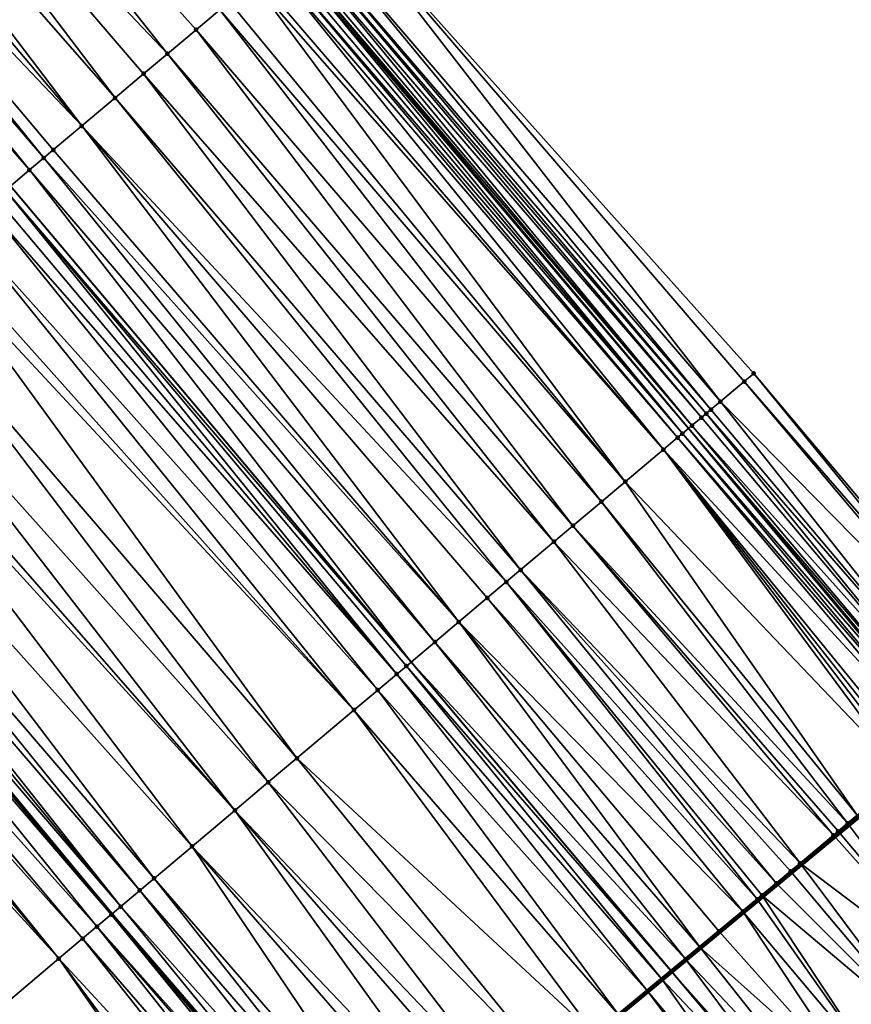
# Model space of a CAD drawing. Header units: feet. Extents: x 2004186 to 2014793, y 836912 to 864902.
# Tile 432 of 656: x 2008444 to 2008470, y 850728 to 850759. Entities that reach past the tile are written whole.
import ezdxf

# ---------------------------------------------------------------- set-up
doc = ezdxf.new("R2010")
doc.units = ezdxf.units.FT
doc.header["$LTSCALE"] = 100
doc.header["$MEASUREMENT"] = 0
for name, color, linetype, lineweight in [('EP_Travel Lane', 5, 'Continuous', 40), ('GPL_Skip Line', 2, 'Continuous', 40), ('Notes', 4, 'Continuous', 0), ('Road Shots', 4, 'Continuous', 200), ('Road X-Section', 30, 'Continuous', 13)]:
    doc.layers.add(name, color=color, linetype=linetype, lineweight=lineweight)
doc.layers.add('I-77 SB_MM21-27-Surface-Border', color=7, linetype='Continuous')
doc.layers.add('I-77 SB_MM21-27-Surface-TIN', color=7, linetype='Continuous')

msp = doc.modelspace()

# ---------------------------------------------------------------- linework, layer by layer
at = {"layer": 'EP_Travel Lane'}
for points in [[(2008454.918006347, 850720.5859366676, 429.6400841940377), (2008446.558583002, 850730.539610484, 429.6601852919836), (2008433.699792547, 850745.8574395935, 429.8041870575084), (2008420.840905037, 850761.1753843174, 429.9095432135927), (2008407.981790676, 850776.4935992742, 429.9245869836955), (2008395.12271548, 850791.8117675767, 429.955176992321), (2008382.263734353, 850807.1298238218, 430.0232464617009), (2008369.404801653, 850822.4478223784, 430.1106108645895), (2008356.545910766, 850837.7657711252, 430.2146220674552), (2008343.670067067, 850853.0759544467, 430.3157493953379), (2008330.792895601, 850868.3787609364, 430.3733076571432), (2008317.915770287, 850883.6815125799, 430.4478280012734), (2008305.038722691, 850898.9841718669, 430.5508723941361), (2008292.161601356, 850914.2869187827, 430.6268479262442), (2008279.284497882, 850929.5896444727, 430.7093854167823)], [(2008568.118986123, 850623.7348410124, 429.1415845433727), (2008555.294258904, 850639.0818062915, 429.2037118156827), (2008542.469565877, 850654.4287306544, 429.2802921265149), (2008529.644889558, 850669.7756350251, 429.3639603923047), (2008516.753164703, 850685.055972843, 429.4279458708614), (2008503.828511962, 850700.3188224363, 429.4788442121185), (2008490.903844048, 850715.5816899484, 429.521387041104), (2008477.979187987, 850730.8445434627, 429.5704677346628), (2008473.453673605, 850736.190181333, 429.6158639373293), (2008465.086452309, 850746.137184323, 429.6567530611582), (2008452.212257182, 850761.4421049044, 429.7890533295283), (2008439.338012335, 850776.7470845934, 429.9015723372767), (2008426.463593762, 850792.0522708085, 429.9449646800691), (2008413.589155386, 850807.3574805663, 429.9805271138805), (2008400.714743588, 850822.6626587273, 430.0266444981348), (2008387.84048668, 850837.9676527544, 430.1343618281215), (2008374.966166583, 850853.2727219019, 430.2169492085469), (2008362.094942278, 850868.5743396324, 430.3061332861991), (2008349.220727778, 850883.879586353, 430.3722083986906), (2008336.346591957, 850899.1847395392, 430.4671783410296), (2008323.472519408, 850914.4898175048, 430.5854128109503), (2008310.598384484, 850929.7949696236, 430.6807183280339)]]:
    msp.add_polyline3d(points, dxfattribs=at)
at = {"layer": 'GPL_Skip Line'}
msp.add_polyline3d([(2008559.222522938, 850616.2376480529, 429.309631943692), (2008546.335201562, 850631.5319010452, 429.3652963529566), (2008533.447902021, 850646.8261281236, 429.4301563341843), (2008520.560592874, 850662.1203666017, 429.4909709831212), (2008507.680393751, 850677.4203721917, 429.5933693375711), (2008494.802766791, 850692.7230310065, 429.5796667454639), (2008481.925319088, 850708.025476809, 429.6657487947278), (2008469.047878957, 850723.3279136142, 429.7560456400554), (2008464.539636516, 850728.6850811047, 429.7884022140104), (2008456.168581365, 850738.628806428, 429.8391217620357), (2008443.288512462, 850753.9286539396, 429.9965433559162), (2008430.408320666, 850769.228647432, 430.1051054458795), (2008417.527927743, 850784.5288798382, 430.1337043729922), (2008404.647548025, 850799.8290965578, 430.1675532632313), (2008391.767224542, 850815.1292464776, 430.2237599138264), (2008378.886953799, 850830.429333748, 430.3009351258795), (2008366.006698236, 850845.7294029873, 430.3841450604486), (2008353.131042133, 850861.0333499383, 430.4661704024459), (2008340.256818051, 850876.3386080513, 430.5287249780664), (2008327.38275673, 850891.6436726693, 430.6510746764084), (2008314.508658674, 850906.948780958, 430.7599288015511), (2008301.634466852, 850922.2540007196, 430.8343349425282), (2008288.760262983, 850937.5592348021, 430.9043157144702)], dxfattribs=at)
at = {"layer": 'I-77 SB_MM21-27-Surface-Border', "color": 3, "linetype": 'ByBlock', "lineweight": -2}
msp.add_polyline3d([(2008313.265456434, 850932.0397088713, 430.4462198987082), (2008325.680614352, 850916.3481111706, 430.4180374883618), (2008337.942627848, 850900.5278790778, 430.3563393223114), (2008351.581735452, 850885.8667898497, 430.1532137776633), (2008364.149939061, 850870.3039439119, 430.1222538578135), (2008377.327920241, 850855.2619752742, 430.015648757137), (2008389.749330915, 850839.5753036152, 429.9965065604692), (2008402.629557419, 850824.2752688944, 429.9017488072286), (2008415.509854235, 850808.9751506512, 429.8349345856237), (2008428.84914825, 850794.0614539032, 429.7645857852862), (2008441.270611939, 850778.3747192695, 429.7665534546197), (2008453.844923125, 850762.8169718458, 429.7070570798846), (2008467.183865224, 850747.9036931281, 429.4968168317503), (2008475.55493039, 850737.959955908, 429.4500846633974), (2008479.759126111, 850732.3428559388, 429.4488684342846), (2008491.259615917, 850715.881105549, 429.5149833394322), (2008505.667329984, 850701.8664038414, 429.4340807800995), (2008516.843473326, 850685.1319749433, 429.4266296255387), (2008530.043520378, 850670.1115403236, 429.3620999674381), (2008542.884883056, 850654.7786933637, 429.2790402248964), (2008555.722484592, 850639.4426681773, 429.1978654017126), (2008568.178277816, 850623.78480283, 429.1413460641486)], dxfattribs=at)
at = {"layer": 'I-77 SB_MM21-27-Surface-TIN', "color": 128, "linetype": 'ByBlock', "lineweight": -2}
for points in [[(2008435.916147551, 850773.8658710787, 430.0074897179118), (2008434.539170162, 850772.7065897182, 430.0236764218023), (2008448.337327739, 850758.1794732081, 429.8967113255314)], [(2008435.916147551, 850773.8658710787, 430.0074897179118), (2008449.255298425, 850758.9523443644, 429.8802584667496), (2008450.02026835, 850759.5964103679, 429.8643030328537)], [(2008435.916147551, 850773.8658710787, 430.0074897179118), (2008448.337327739, 850758.1794732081, 429.8967113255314), (2008449.255298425, 850758.9523443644, 429.8802584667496)], [(2008434.539170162, 850772.7065897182, 430.0236764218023), (2008433.468203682, 850771.8049075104, 430.0426010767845), (2008446.654367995, 850756.7625587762, 429.9215128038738)], [(2008434.539170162, 850772.7065897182, 430.0236764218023), (2008447.572340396, 850757.5354278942, 429.9057421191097), (2008448.337327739, 850758.1794732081, 429.8967113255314)], [(2008434.539170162, 850772.7065897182, 430.0236764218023), (2008446.654367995, 850756.7625587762, 429.9215128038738), (2008447.572340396, 850757.5354278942, 429.9057421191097)], [(2008433.468203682, 850771.8049075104, 430.0426010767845), (2008432.703222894, 850771.1608544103, 430.0542378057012), (2008445.58339287, 850755.8608868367, 429.9370006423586)], [(2008433.468203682, 850771.8049075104, 430.0426010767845), (2008445.58339287, 850755.8608868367, 429.9370006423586), (2008446.654367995, 850756.7625587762, 429.9215128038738)], [(2008432.703222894, 850771.1608544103, 430.0542378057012), (2008431.785263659, 850770.3879696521, 430.0752431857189), (2008445.58339287, 850755.8608868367, 429.9370006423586)], [(2008431.785263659, 850770.3879696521, 430.0752431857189), (2008431.326289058, 850770.0015213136, 430.0877405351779), (2008444.359457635, 850754.830361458, 429.9691472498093)], [(2008431.785263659, 850770.3879696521, 430.0752431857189), (2008444.665440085, 850755.0879944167, 429.9605703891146), (2008445.58339287, 850755.8608868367, 429.9370006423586)], [(2008431.785263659, 850770.3879696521, 430.0752431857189), (2008444.359457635, 850754.830361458, 429.9691472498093), (2008444.665440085, 850755.0879944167, 429.9605703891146)], [(2008431.326289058, 850770.0015213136, 430.0877405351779), (2008430.714318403, 850769.4862622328, 430.1026060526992), (2008443.900487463, 850754.4439078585, 429.9834054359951)], [(2008431.326289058, 850770.0015213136, 430.0877405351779), (2008443.900487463, 850754.4439078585, 429.9834054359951), (2008444.359457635, 850754.830361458, 429.9691472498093)], [(2008430.714318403, 850769.4862622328, 430.1026060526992), (2008443.288512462, 850753.9286539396, 429.9965433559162), (2008443.900487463, 850754.4439078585, 429.9834054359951)], [(2008453.844923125, 850762.8169718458, 429.7070570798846), (2008453.080060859, 850762.1727779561, 429.7658154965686), (2008466.113071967, 850747.001805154, 429.5846112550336)], [(2008453.844923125, 850762.8169718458, 429.7070570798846), (2008466.877919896, 850747.6460160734, 429.5201526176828), (2008467.183865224, 850747.9036931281, 429.4968168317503)], [(2008453.844923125, 850762.8169718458, 429.7070570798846), (2008466.113071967, 850747.001805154, 429.5846112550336), (2008466.877919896, 850747.6460160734, 429.5201526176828)], [(2008452.774104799, 850761.9151136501, 429.7848841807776), (2008452.62111865, 850761.7862911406, 429.7911908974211), (2008465.654171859, 850746.615268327, 429.6267254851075)], [(2008453.080060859, 850762.1727779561, 429.7658154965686), (2008452.774104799, 850761.9151136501, 429.7848841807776), (2008465.807142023, 850746.7441098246, 429.6140634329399)], [(2008452.774104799, 850761.9151136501, 429.7848841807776), (2008465.654171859, 850746.615268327, 429.6267254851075), (2008465.807142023, 850746.7441098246, 429.6140634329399)], [(2008453.080060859, 850762.1727779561, 429.7658154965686), (2008465.807142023, 850746.7441098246, 429.6140634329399), (2008466.113071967, 850747.001805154, 429.5846112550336)], [(2008452.468114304, 850761.6574902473, 429.7902627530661), (2008452.315099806, 850761.5287014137, 429.7852982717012), (2008465.195218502, 850746.2287947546, 429.6476686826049)], [(2008452.62111865, 850761.7862911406, 429.7911908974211), (2008452.468114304, 850761.6574902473, 429.7902627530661), (2008465.501193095, 850746.4864370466, 429.635967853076)], [(2008452.468114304, 850761.6574902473, 429.7902627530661), (2008465.195218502, 850746.2287947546, 429.6476686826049), (2008465.501193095, 850746.4864370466, 429.635967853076)], [(2008452.62111865, 850761.7862911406, 429.7911908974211), (2008465.501193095, 850746.4864370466, 429.635967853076), (2008465.654171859, 850746.615268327, 429.6267254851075)], [(2008452.009145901, 850761.2710345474, 429.8052238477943), (2008451.856170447, 850761.1421993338, 429.8157825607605), (2008464.88927875, 850745.9711110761, 429.6732214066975)], [(2008452.162111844, 850761.3998810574, 429.7908842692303), (2008452.009145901, 850761.2710345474, 429.8052238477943), (2008464.88927875, 850745.9711110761, 429.6732214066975)], [(2008452.162111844, 850761.3998810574, 429.7908842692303), (2008465.086452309, 850746.137184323, 429.6567530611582), (2008452.212257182, 850761.4421049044, 429.7890533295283)], [(2008452.162111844, 850761.3998810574, 429.7908842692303), (2008464.88927875, 850745.9711110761, 429.6732214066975), (2008465.086452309, 850746.137184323, 429.6567530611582)], [(2008452.315099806, 850761.5287014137, 429.7852982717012), (2008452.212257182, 850761.4421049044, 429.7890533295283), (2008465.195218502, 850746.2287947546, 429.6476686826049)], [(2008465.195218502, 850746.2287947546, 429.6476686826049), (2008452.212257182, 850761.4421049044, 429.7890533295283), (2008465.086452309, 850746.137184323, 429.6567530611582)], [(2008451.703185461, 850761.0133754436, 429.8225514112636), (2008451.244227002, 850760.626907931, 429.8414661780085), (2008464.277326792, 850745.4558297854, 429.6955208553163)], [(2008451.856170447, 850761.1421993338, 429.8157825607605), (2008451.703185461, 850761.0133754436, 429.8225514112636), (2008464.736295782, 850745.8422847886, 429.6807927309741)], [(2008451.703185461, 850761.0133754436, 429.8225514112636), (2008464.277326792, 850745.4558297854, 429.6955208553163), (2008464.736295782, 850745.8422847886, 429.6807927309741)], [(2008451.856170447, 850761.1421993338, 429.8157825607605), (2008464.736295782, 850745.8422847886, 429.6807927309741), (2008464.88927875, 850745.9711110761, 429.6732214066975)], [(2008451.244227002, 850760.626907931, 429.8414661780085), (2008451.091233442, 850760.4980942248, 429.8448264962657), (2008464.277326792, 850745.4558297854, 429.6955208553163)], [(2008451.091233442, 850760.4980942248, 429.8448264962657), (2008450.326253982, 850759.8540395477, 429.8569909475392), (2008463.053376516, 850744.4253222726, 429.7216884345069)], [(2008451.091233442, 850760.4980942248, 429.8448264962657), (2008463.053376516, 850744.4253222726, 429.7216884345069), (2008464.277326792, 850745.4558297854, 429.6955208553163)], [(2008450.326253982, 850759.8540395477, 429.8569909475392), (2008450.02026835, 850759.5964103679, 429.8643030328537), (2008463.053376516, 850744.4253222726, 429.7216884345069)], [(2008450.02026835, 850759.5964103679, 429.8643030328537), (2008449.255298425, 850758.9523443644, 429.8802584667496), (2008462.288395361, 850743.7812696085, 429.7331795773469)], [(2008450.02026835, 850759.5964103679, 429.8643030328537), (2008462.288395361, 850743.7812696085, 429.7331795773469), (2008463.053376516, 850744.4253222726, 429.7216884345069)], [(2008449.255298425, 850758.9523443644, 429.8802584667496), (2008448.337327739, 850758.1794732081, 429.8967113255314), (2008461.37042163, 850743.0084020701, 429.7484220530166)], [(2008449.255298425, 850758.9523443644, 429.8802584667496), (2008461.37042163, 850743.0084020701, 429.7484220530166), (2008462.288395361, 850743.7812696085, 429.7331795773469)], [(2008448.337327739, 850758.1794732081, 429.8967113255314), (2008447.572340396, 850757.5354278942, 429.9057421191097), (2008460.758426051, 850742.4931725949, 429.7533790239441)], [(2008448.337327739, 850758.1794732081, 429.8967113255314), (2008460.758426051, 850742.4931725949, 429.7533790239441), (2008461.37042163, 850743.0084020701, 429.7484220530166)], [(2008447.572340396, 850757.5354278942, 429.9057421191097), (2008446.654367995, 850756.7625587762, 429.9215128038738), (2008459.687451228, 850741.5915002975, 429.7689872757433)], [(2008447.572340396, 850757.5354278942, 429.9057421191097), (2008459.687451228, 850741.5915002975, 429.7689872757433), (2008460.758426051, 850742.4931725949, 429.7533790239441)], [(2008446.654367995, 850756.7625587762, 429.9215128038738), (2008445.58339287, 850755.8608868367, 429.9370006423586), (2008459.228460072, 850741.2050716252, 429.7749025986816)], [(2008446.654367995, 850756.7625587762, 429.9215128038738), (2008459.228460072, 850741.2050716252, 429.7749025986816), (2008459.687451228, 850741.5915002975, 429.7689872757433)], [(2008445.58339287, 850755.8608868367, 429.9370006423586), (2008444.665440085, 850755.0879944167, 429.9605703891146), (2008457.698512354, 850739.916948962, 429.8036868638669)], [(2008445.58339287, 850755.8608868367, 429.9370006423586), (2008458.616473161, 850740.6898318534, 429.7833058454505), (2008459.228460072, 850741.2050716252, 429.7749025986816)], [(2008445.58339287, 850755.8608868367, 429.9370006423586), (2008457.698512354, 850739.916948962, 429.8036868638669), (2008458.616473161, 850740.6898318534, 429.7833058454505)], [(2008444.665440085, 850755.0879944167, 429.9605703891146), (2008444.359457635, 850754.830361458, 429.9691472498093), (2008457.698512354, 850739.916948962, 429.8036868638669)], [(2008444.359457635, 850754.830361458, 429.9691472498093), (2008443.900487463, 850754.4439078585, 429.9834054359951), (2008456.933556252, 850739.2728665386, 429.8251383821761)], [(2008444.359457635, 850754.830361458, 429.9691472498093), (2008456.933556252, 850739.2728665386, 429.8251383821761), (2008457.698512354, 850739.916948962, 429.8036868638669)], [(2008443.900487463, 850754.4439078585, 429.9834054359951), (2008443.288512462, 850753.9286539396, 429.9965433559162), (2008456.168581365, 850738.628806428, 429.8391217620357)], [(2008443.900487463, 850754.4439078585, 429.9834054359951), (2008456.168581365, 850738.628806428, 429.8391217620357), (2008456.933556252, 850739.2728665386, 429.8251383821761)], [(2008443.135515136, 850753.799844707, 429.9984062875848), (2008442.829503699, 850753.5422461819, 429.9954583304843), (2008455.709581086, 850738.2423885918, 429.8414103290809)], [(2008443.135515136, 850753.799844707, 429.9984062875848), (2008456.168581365, 850738.628806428, 429.8391217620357), (2008443.288512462, 850753.9286539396, 429.9965433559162)], [(2008443.135515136, 850753.799844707, 429.9984062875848), (2008456.015586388, 850738.4999944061, 429.8419184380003), (2008456.168581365, 850738.628806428, 429.8391217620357)], [(2008443.135515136, 850753.799844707, 429.9984062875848), (2008455.709581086, 850738.2423885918, 429.8414103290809), (2008456.015586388, 850738.4999944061, 429.8419184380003)], [(2008442.829503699, 850753.5422461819, 429.9954583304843), (2008442.52349768, 850753.2846412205, 429.9946646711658), (2008455.709581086, 850738.2423885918, 429.8414103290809)], [(2008442.52349768, 850753.2846412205, 429.9946646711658), (2008441.758450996, 850752.6406663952, 429.9801030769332), (2008455.09755422, 850737.7271962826, 429.8339279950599)], [(2008442.52349768, 850753.2846412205, 429.9946646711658), (2008455.09755422, 850737.7271962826, 429.8339279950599), (2008455.709581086, 850738.2423885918, 429.8414103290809)], [(2008441.758450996, 850752.6406663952, 429.9801030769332), (2008440.993392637, 850751.9967054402, 429.9608991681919), (2008454.332497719, 850737.0832331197, 429.8154634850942)], [(2008441.758450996, 850752.6406663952, 429.9801030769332), (2008454.332497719, 850737.0832331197, 429.8154634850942), (2008455.09755422, 850737.7271962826, 429.8339279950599)], [(2008440.993392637, 850751.9967054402, 429.9608991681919), (2008440.687374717, 850751.7391146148, 429.9553741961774), (2008454.332497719, 850737.0832331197, 429.8154634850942)], [(2008440.687374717, 850751.7391146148, 429.9553741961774), (2008439.463279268, 850750.7087795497, 429.9238236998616), (2008452.496357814, 850735.5377266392, 429.7694381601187)], [(2008440.687374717, 850751.7391146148, 429.9553741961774), (2008452.496357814, 850735.5377266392, 429.7694381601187), (2008454.332497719, 850737.0832331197, 429.8154634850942)], [(2008439.463279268, 850750.7087795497, 429.9238236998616), (2008438.2392093, 850749.6784142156, 429.9024040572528), (2008451.578297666, 850734.7649617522, 429.7503235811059)], [(2008439.463279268, 850750.7087795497, 429.9238236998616), (2008451.578297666, 850734.7649617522, 429.7503235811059), (2008452.496357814, 850735.5377266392, 429.7694381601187)], [(2008438.2392093, 850749.6784142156, 429.9024040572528), (2008437.321139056, 850748.9056613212, 429.8792751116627), (2008450.50722286, 850733.863408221, 429.7261812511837)], [(2008438.2392093, 850749.6784142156, 429.9024040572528), (2008450.50722286, 850733.863408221, 429.7261812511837), (2008451.578297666, 850734.7649617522, 429.7503235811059)], [(2008437.321139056, 850748.9056613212, 429.8792751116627), (2008437.015122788, 850748.6480685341, 429.8744067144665), (2008450.50722286, 850733.863408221, 429.7261812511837)], [(2008437.015122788, 850748.6480685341, 429.8744067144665), (2008435.791035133, 850747.6177242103, 429.8459550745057), (2008449.130136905, 850732.7042558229, 429.6992055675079)], [(2008437.015122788, 850748.6480685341, 429.8744067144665), (2008449.130136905, 850732.7042558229, 429.6992055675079), (2008450.50722286, 850733.863408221, 429.7261812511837)], [(2008475.248972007, 850737.7022943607, 429.468230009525), (2008466.877919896, 850747.6460160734, 429.5201526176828), (2008466.113071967, 850747.001805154, 429.5846112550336)], [(2008475.401939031, 850737.8311395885, 429.4543195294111), (2008467.183865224, 850747.9036931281, 429.4968168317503), (2008466.877919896, 850747.6460160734, 429.5201526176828)], [(2008475.401939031, 850737.8311395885, 429.4543195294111), (2008466.877919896, 850747.6460160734, 429.5201526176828), (2008475.248972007, 850737.7022943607, 429.468230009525)], [(2008475.55493039, 850737.959955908, 429.4500846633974), (2008467.183865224, 850747.9036931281, 429.4968168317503), (2008475.401939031, 850737.8311395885, 429.4543195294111)], [(2008435.791035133, 850747.6177242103, 429.8459550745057), (2008434.872984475, 850746.8449480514, 429.8306126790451), (2008447.906077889, 850731.6738774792, 429.6821408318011)], [(2008435.791035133, 850747.6177242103, 429.8459550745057), (2008447.906077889, 850731.6738774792, 429.6821408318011), (2008449.130136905, 850732.7042558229, 429.6992055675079)], [(2008474.178189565, 850736.8003935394, 429.5603236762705), (2008466.113071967, 850747.001805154, 429.5846112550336), (2008465.807142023, 850746.7441098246, 429.6140634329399)], [(2008475.248972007, 850737.7022943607, 429.468230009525), (2008466.113071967, 850747.001805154, 429.5846112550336), (2008474.178189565, 850736.8003935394, 429.5603236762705)], [(2008434.872984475, 850746.8449480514, 429.8306126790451), (2008434.41394751, 850746.4585737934, 429.8183155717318), (2008447.447050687, 850731.2874916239, 429.673725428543)], [(2008434.872984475, 850746.8449480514, 429.8306126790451), (2008447.447050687, 850731.2874916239, 429.673725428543), (2008447.906077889, 850731.6738774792, 429.6821408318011)], [(2008474.178189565, 850736.8003935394, 429.5603236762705), (2008465.807142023, 850746.7441098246, 429.6140634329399), (2008465.654171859, 850746.615268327, 429.6267254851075)], [(2008434.41394751, 850746.4585737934, 429.8183155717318), (2008434.107918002, 850746.200996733, 429.8081834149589), (2008446.835011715, 850730.7723136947, 429.6614301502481)], [(2008434.41394751, 850746.4585737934, 429.8183155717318), (2008446.835011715, 850730.7723136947, 429.6614301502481), (2008447.447050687, 850731.2874916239, 429.673725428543)], [(2008473.872238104, 850736.5427237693, 429.5812211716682), (2008465.501193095, 850746.4864370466, 429.635967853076), (2008465.195218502, 850746.2287947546, 429.6476686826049)], [(2008473.872238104, 850736.5427237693, 429.5812211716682), (2008465.654171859, 850746.615268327, 429.6267254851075), (2008465.501193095, 850746.4864370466, 429.635967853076)], [(2008474.178189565, 850736.8003935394, 429.5603236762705), (2008465.654171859, 850746.615268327, 429.6267254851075), (2008473.872238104, 850736.5427237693, 429.5812211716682)], [(2008434.107918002, 850746.200996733, 429.8081834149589), (2008433.801902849, 850745.9434026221, 429.8037580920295), (2008446.835011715, 850730.7723136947, 429.6614301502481)], [(2008473.413326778, 850736.1562002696, 429.6188746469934), (2008465.086452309, 850746.137184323, 429.6567530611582), (2008464.88927875, 850745.9711110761, 429.6732214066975)], [(2008473.566300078, 850736.2850380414, 429.6074596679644), (2008465.195218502, 850746.2287947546, 429.6476686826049), (2008465.086452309, 850746.137184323, 429.6567530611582)], [(2008473.566300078, 850736.2850380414, 429.6074596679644), (2008465.086452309, 850746.137184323, 429.6567530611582), (2008473.453673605, 850736.190181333, 429.6158639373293)], [(2008473.413326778, 850736.1562002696, 429.6188746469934), (2008473.453673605, 850736.190181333, 429.6158639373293), (2008465.086452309, 850746.137184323, 429.6567530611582)], [(2008473.872238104, 850736.5427237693, 429.5812211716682), (2008465.195218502, 850746.2287947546, 429.6476686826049), (2008473.566300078, 850736.2850380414, 429.6074596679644)], [(2008433.495902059, 850745.6857914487, 429.8050436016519), (2008446.529004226, 850730.5147104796, 429.6600520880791), (2008433.699792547, 850745.8574395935, 429.8041870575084)], [(2008433.801902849, 850745.9434026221, 429.8037580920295), (2008433.699792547, 850745.8574395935, 429.8041870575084), (2008446.558583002, 850730.539610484, 429.6601852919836)], [(2008446.529004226, 850730.5147104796, 429.6600520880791), (2008446.558583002, 850730.539610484, 429.6601852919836), (2008433.699792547, 850745.8574395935, 429.8041870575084)], [(2008433.801902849, 850745.9434026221, 429.8037580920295), (2008446.558583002, 850730.539610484, 429.6601852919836), (2008446.835011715, 850730.7723136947, 429.6614301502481)], [(2008473.107354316, 850735.8985554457, 429.6314227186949), (2008464.736295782, 850745.8422847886, 429.6807927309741), (2008464.277326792, 850745.4558297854, 429.6955208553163)], [(2008473.260344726, 850736.0273728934, 429.626810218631), (2008464.88927875, 850745.9711110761, 429.6732214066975), (2008464.736295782, 850745.8422847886, 429.6807927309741)], [(2008473.260344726, 850736.0273728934, 429.626810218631), (2008464.736295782, 850745.8422847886, 429.6807927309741), (2008473.107354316, 850735.8985554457, 429.6314227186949)], [(2008473.413326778, 850736.1562002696, 429.6188746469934), (2008464.88927875, 850745.9711110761, 429.6732214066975), (2008473.260344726, 850736.0273728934, 429.626810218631)], [(2008433.495902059, 850745.6857914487, 429.8050436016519), (2008432.730913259, 850745.0417478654, 429.8134949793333), (2008446.070018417, 850730.1282754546, 429.6680936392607)], [(2008433.495902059, 850745.6857914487, 429.8050436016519), (2008446.070018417, 850730.1282754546, 429.6680936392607), (2008446.529004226, 850730.5147104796, 429.6600520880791)], [(2008472.036397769, 850734.9968614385, 429.6542965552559), (2008464.277326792, 850745.4558297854, 429.6955208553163), (2008463.053376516, 850744.4253222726, 429.7216884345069)], [(2008473.107354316, 850735.8985554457, 429.6314227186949), (2008464.277326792, 850745.4558297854, 429.6955208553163), (2008472.495363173, 850735.3833207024, 429.6381426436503)], [(2008472.495363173, 850735.3833207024, 429.6381426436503), (2008464.277326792, 850745.4558297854, 429.6955208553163), (2008472.342369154, 850735.2545075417, 429.641320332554)], [(2008472.342369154, 850735.2545075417, 429.641320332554), (2008464.277326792, 850745.4558297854, 429.6955208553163), (2008472.1893862, 850735.1256812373, 429.648897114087)], [(2008472.1893862, 850735.1256812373, 429.648897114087), (2008464.277326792, 850745.4558297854, 429.6955208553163), (2008472.036397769, 850734.9968614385, 429.6542965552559)], [(2008432.730913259, 850745.0417478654, 429.8134949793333), (2008432.271908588, 850744.6553352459, 429.8140372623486), (2008445.611008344, 850729.7418692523, 429.6664883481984)], [(2008432.730913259, 850745.0417478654, 429.8134949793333), (2008445.611008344, 850729.7418692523, 429.6664883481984), (2008446.070018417, 850730.1282754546, 429.6680936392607)], [(2008432.271908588, 850744.6553352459, 429.8140372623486), (2008431.965890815, 850744.3977442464, 429.8085705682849), (2008444.845969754, 850729.0978848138, 429.6551447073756)], [(2008432.271908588, 850744.6553352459, 429.8140372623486), (2008444.845969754, 850729.0978848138, 429.6551447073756), (2008445.611008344, 850729.7418692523, 429.6664883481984)], [(2008431.965890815, 850744.3977442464, 429.8085705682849), (2008431.353862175, 850743.8825540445, 429.8003826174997), (2008444.845969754, 850729.0978848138, 429.6551447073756)], [(2008470.506449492, 850733.7087394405, 429.6828574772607), (2008463.053376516, 850744.4253222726, 429.7216884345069), (2008462.288395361, 850743.7812696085, 429.7331795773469)], [(2008472.036397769, 850734.9968614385, 429.6542965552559), (2008463.053376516, 850744.4253222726, 429.7216884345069), (2008470.506449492, 850733.7087394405, 429.6828574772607)], [(2008431.353862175, 850743.8825540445, 429.8003826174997), (2008442.85685769, 850727.4235392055, 429.6209882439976), (2008444.845969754, 850729.0978848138, 429.6551447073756)], [(2008470.200461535, 850733.4511130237, 429.6892447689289), (2008462.288395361, 850743.7812696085, 429.7331795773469), (2008461.37042163, 850743.0084020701, 429.7484220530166)], [(2008470.506449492, 850733.7087394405, 429.6828574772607), (2008462.288395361, 850743.7812696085, 429.7331795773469), (2008470.200461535, 850733.4511130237, 429.6892447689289)], [(2008469.741472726, 850733.0646815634, 429.6960929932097), (2008461.37042163, 850743.0084020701, 429.7484220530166), (2008460.758426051, 850742.4931725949, 429.7533790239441)], [(2008470.200461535, 850733.4511130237, 429.6892447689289), (2008461.37042163, 850743.0084020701, 429.7484220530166), (2008469.894464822, 850733.1934970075, 429.6921510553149)], [(2008469.894464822, 850733.1934970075, 429.6921510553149), (2008461.37042163, 850743.0084020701, 429.7484220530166), (2008469.741472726, 850733.0646815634, 429.6960929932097)], [(2008468.670506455, 850732.1629991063, 429.7151010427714), (2008460.758426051, 850742.4931725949, 429.7533790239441), (2008459.687451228, 850741.5915002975, 429.7689872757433)], [(2008469.741472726, 850733.0646815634, 429.6960929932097), (2008460.758426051, 850742.4931725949, 429.7533790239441), (2008468.670506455, 850732.1629991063, 429.7151010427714)], [(2008467.905523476, 850731.5189486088, 429.7258666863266), (2008459.687451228, 850741.5915002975, 429.7689872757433), (2008459.228460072, 850741.2050716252, 429.7749025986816)], [(2008468.670506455, 850732.1629991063, 429.7151010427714), (2008459.687451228, 850741.5915002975, 429.7689872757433), (2008468.364507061, 850731.9053862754, 429.7169412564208)], [(2008468.364507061, 850731.9053862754, 429.7169412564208), (2008459.687451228, 850741.5915002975, 429.7689872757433), (2008467.905523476, 850731.5189486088, 429.7258666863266)], [(2008467.29354059, 850731.0037040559, 429.7358698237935), (2008459.228460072, 850741.2050716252, 429.7749025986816), (2008458.616473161, 850740.6898318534, 429.7833058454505)], [(2008467.905523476, 850731.5189486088, 429.7258666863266), (2008459.228460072, 850741.2050716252, 429.7749025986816), (2008467.446532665, 850731.1325195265, 429.7319190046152)], [(2008467.446532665, 850731.1325195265, 429.7319190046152), (2008459.228460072, 850741.2050716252, 429.7749025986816), (2008467.29354059, 850731.0037040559, 429.7358698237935)], [(2008466.834551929, 850730.6172724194, 429.7427770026), (2008458.616473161, 850740.6898318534, 429.7833058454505), (2008457.698512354, 850739.916948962, 429.8036868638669)], [(2008467.29354059, 850731.0037040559, 429.7358698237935), (2008458.616473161, 850740.6898318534, 429.7833058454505), (2008466.834551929, 850730.6172724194, 429.7427770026)], [(2008465.45762192, 850729.4579347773, 429.7778010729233), (2008457.698512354, 850739.916948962, 429.8036868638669), (2008456.933556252, 850739.2728665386, 429.8251383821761)], [(2008466.834551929, 850730.6172724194, 429.7427770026), (2008457.698512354, 850739.916948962, 429.8036868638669), (2008466.069590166, 850729.9731967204, 429.7619774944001)], [(2008466.069590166, 850729.9731967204, 429.7619774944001), (2008457.698512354, 850739.916948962, 429.8036868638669), (2008465.45762192, 850729.4579347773, 429.7778010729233)], [(2008464.998642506, 850729.0714921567, 429.7883845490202), (2008456.933556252, 850739.2728665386, 429.8251383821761), (2008456.168581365, 850738.628806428, 429.8391217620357)], [(2008465.45762192, 850729.4579347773, 429.7778010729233), (2008456.933556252, 850739.2728665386, 429.8251383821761), (2008464.998642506, 850729.0714921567, 429.7883845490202)], [(2008464.233632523, 850728.4274737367, 429.7884139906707), (2008456.015586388, 850738.4999944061, 429.8419184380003), (2008455.709581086, 850738.2423885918, 429.8414103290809)], [(2008456.015586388, 850738.4999944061, 429.8419184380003), (2008464.539636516, 850728.6850811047, 429.7884022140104), (2008456.168581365, 850738.628806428, 429.8391217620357)], [(2008464.233632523, 850728.4274737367, 429.7884139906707), (2008464.539636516, 850728.6850811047, 429.7884022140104), (2008456.015586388, 850738.4999944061, 429.8419184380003)], [(2008464.998642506, 850729.0714921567, 429.7883845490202), (2008456.168581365, 850738.628806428, 429.8391217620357), (2008464.539636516, 850728.6850811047, 429.7884022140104)], [(2008463.774624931, 850728.0410645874, 429.7877947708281), (2008455.709581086, 850738.2423885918, 429.8414103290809), (2008455.09755422, 850737.7271962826, 429.8339279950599)], [(2008464.233632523, 850728.4274737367, 429.7884139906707), (2008455.709581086, 850738.2423885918, 429.8414103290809), (2008463.774624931, 850728.0410645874, 429.7877947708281)], [(2008462.856572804, 850727.2682901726, 429.771868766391), (2008455.09755422, 850737.7271962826, 429.8339279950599), (2008454.332497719, 850737.0832331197, 429.8154634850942)], [(2008463.774624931, 850728.0410645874, 429.7877947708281), (2008455.09755422, 850737.7271962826, 429.8339279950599), (2008462.856572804, 850727.2682901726, 429.771868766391)], [(2008462.091515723, 850726.624327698, 429.7531734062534), (2008454.332497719, 850737.0832331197, 429.8154634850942), (2008452.496357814, 850735.5377266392, 429.7694381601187)], [(2008462.856572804, 850727.2682901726, 429.771868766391), (2008454.332497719, 850737.0832331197, 429.8154634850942), (2008462.091515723, 850726.624327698, 429.7531734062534)], [(2008460.714437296, 850725.4651663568, 429.7291902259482), (2008452.496357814, 850735.5377266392, 429.7694381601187), (2008451.578297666, 850734.7649617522, 429.7503235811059)], [(2008462.091515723, 850726.624327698, 429.7531734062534), (2008452.496357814, 850735.5377266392, 429.7694381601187), (2008460.714437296, 850725.4651663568, 429.7291902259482)], [(2008459.49036811, 850724.4348000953, 429.7080810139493), (2008451.578297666, 850734.7649617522, 429.7503235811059), (2008450.50722286, 850733.863408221, 429.7261812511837)], [(2008460.714437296, 850725.4651663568, 429.7291902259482), (2008451.578297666, 850734.7649617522, 429.7503235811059), (2008459.49036811, 850724.4348000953, 429.7080810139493)], [(2008458.113298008, 850723.2756288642, 429.6874079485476), (2008450.50722286, 850733.863408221, 429.7261812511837), (2008449.130136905, 850732.7042558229, 429.6992055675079)], [(2008459.49036811, 850724.4348000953, 429.7080810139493), (2008450.50722286, 850733.863408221, 429.7261812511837), (2008459.031339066, 850724.0484164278, 429.6989331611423)], [(2008459.031339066, 850724.0484164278, 429.6989331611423), (2008450.50722286, 850733.863408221, 429.7261812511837), (2008458.113298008, 850723.2756288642, 429.6874079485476)], [(2008470.506449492, 850733.7087394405, 429.6828574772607), (2008470.200461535, 850733.4511130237, 429.6892447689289), (2008474.403623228, 850727.8352413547, 429.6696425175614)], [(2008470.200461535, 850733.4511130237, 429.6892447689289), (2008469.894464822, 850733.1934970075, 429.6921510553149), (2008474.403623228, 850727.8352413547, 429.6696425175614)], [(2008469.894464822, 850733.1934970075, 429.6921510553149), (2008469.741472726, 850733.0646815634, 429.6960929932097), (2008474.403623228, 850727.8352413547, 429.6696425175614)], [(2008469.741472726, 850733.0646815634, 429.6960929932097), (2008468.670506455, 850732.1629991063, 429.7151010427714), (2008474.403623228, 850727.8352413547, 429.6696425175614)], [(2008456.430183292, 850721.8588985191, 429.6505961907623), (2008449.130136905, 850732.7042558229, 429.6992055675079), (2008447.906077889, 850731.6738774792, 429.6821408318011)], [(2008458.113298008, 850723.2756288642, 429.6874079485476), (2008449.130136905, 850732.7042558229, 429.6992055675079), (2008457.654258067, 850722.8892581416, 429.6739274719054)], [(2008457.654258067, 850722.8892581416, 429.6739274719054), (2008449.130136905, 850732.7042558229, 429.6992055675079), (2008456.430183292, 850721.8588985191, 429.6505961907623)], [(2008468.670506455, 850732.1629991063, 429.7151010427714), (2008468.364507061, 850731.9053862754, 429.7169412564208), (2008472.873400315, 850726.5474456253, 429.6886156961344)], [(2008468.670506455, 850732.1629991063, 429.7151010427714), (2008472.873400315, 850726.5474456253, 429.6886156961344), (2008474.403623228, 850727.8352413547, 429.6696425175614)], [(2008468.364507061, 850731.9053862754, 429.7169412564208), (2008467.905523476, 850731.5189486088, 429.7258666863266), (2008472.873400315, 850726.5474456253, 429.6886156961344)], [(2008455.971170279, 850721.4724958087, 429.6478219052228), (2008447.906077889, 850731.6738774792, 429.6821408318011), (2008447.447050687, 850731.2874916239, 429.673725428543)], [(2008456.430183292, 850721.8588985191, 429.6505961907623), (2008447.906077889, 850731.6738774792, 429.6821408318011), (2008455.971170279, 850721.4724958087, 429.6478219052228)], [(2008467.905523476, 850731.5189486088, 429.7258666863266), (2008467.446532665, 850731.1325195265, 429.7319190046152), (2008472.873400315, 850726.5474456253, 429.6886156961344)], [(2008455.51213986, 850721.0861137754, 429.638127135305), (2008447.447050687, 850731.2874916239, 429.673725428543), (2008446.835011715, 850730.7723136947, 429.6614301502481)], [(2008455.971170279, 850721.4724958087, 429.6478219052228), (2008447.447050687, 850731.2874916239, 429.673725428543), (2008455.51213986, 850721.0861137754, 429.638127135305)], [(2008467.29354059, 850731.0037040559, 429.7358698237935), (2008466.834551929, 850730.6172724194, 429.7427770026), (2008471.343175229, 850725.259652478, 429.7063793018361)], [(2008467.446532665, 850731.1325195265, 429.7319190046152), (2008467.29354059, 850731.0037040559, 429.7358698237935), (2008471.343175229, 850725.259652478, 429.7063793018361)], [(2008467.446532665, 850731.1325195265, 429.7319190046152), (2008471.343175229, 850725.259652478, 429.7063793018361), (2008472.873400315, 850726.5474456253, 429.6886156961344)], [(2008455.053129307, 850720.6997081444, 429.6363303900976), (2008446.835011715, 850730.7723136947, 429.6614301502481), (2008446.558583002, 850730.539610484, 429.6601852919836)], [(2008455.51213986, 850721.0861137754, 429.638127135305), (2008446.835011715, 850730.7723136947, 429.6614301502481), (2008455.053129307, 850720.6997081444, 429.6363303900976)], [(2008466.834551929, 850730.6172724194, 429.7427770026), (2008466.069590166, 850729.9731967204, 429.7619774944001), (2008470.731090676, 850724.7445287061, 429.7165358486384)], [(2008466.834551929, 850730.6172724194, 429.7427770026), (2008470.731090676, 850724.7445287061, 429.7165358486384), (2008471.343175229, 850725.259652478, 429.7063793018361)], [(2008454.747146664, 850720.4420754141, 429.6448307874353), (2008446.529004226, 850730.5147104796, 429.6600520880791), (2008446.070018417, 850730.1282754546, 429.6680936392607)], [(2008446.529004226, 850730.5147104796, 429.6600520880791), (2008454.918006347, 850720.5859366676, 429.6400841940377), (2008446.558583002, 850730.539610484, 429.6601852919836)], [(2008454.747146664, 850720.4420754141, 429.6448307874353), (2008454.918006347, 850720.5859366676, 429.6400841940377), (2008446.529004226, 850730.5147104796, 429.6600520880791)], [(2008455.053129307, 850720.6997081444, 429.6363303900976), (2008446.558583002, 850730.539610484, 429.6601852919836), (2008454.918006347, 850720.5859366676, 429.6400841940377)], [(2008454.135125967, 850719.926875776, 429.6398011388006), (2008446.070018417, 850730.1282754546, 429.6680936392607), (2008445.611008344, 850729.7418692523, 429.6664883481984)], [(2008454.747146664, 850720.4420754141, 429.6448307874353), (2008446.070018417, 850730.1282754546, 429.6680936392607), (2008454.594146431, 850720.3132696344, 429.6455381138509)], [(2008454.594146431, 850720.3132696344, 429.6455381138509), (2008446.070018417, 850730.1282754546, 429.6680936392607), (2008454.135125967, 850719.926875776, 429.6398011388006)], [(2008466.069590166, 850729.9731967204, 429.7619774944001), (2008465.45762192, 850729.4579347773, 429.7778010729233), (2008470.731090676, 850724.7445287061, 429.7165358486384)], [(2008453.676091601, 850719.5404984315, 429.6285370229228), (2008445.611008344, 850729.7418692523, 429.6664883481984), (2008444.845969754, 850729.0978848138, 429.6551447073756)], [(2008454.135125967, 850719.926875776, 429.6398011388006), (2008445.611008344, 850729.7418692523, 429.6664883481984), (2008453.676091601, 850719.5404984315, 429.6285370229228)], [(2008465.45762192, 850729.4579347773, 429.7778010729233), (2008464.998642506, 850729.0714921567, 429.7883845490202), (2008469.812984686, 850723.9718182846, 429.7433708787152)], [(2008465.45762192, 850729.4579347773, 429.7778010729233), (2008469.812984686, 850723.9718182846, 429.7433708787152), (2008470.731090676, 850724.7445287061, 429.7165358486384)], [(2008452.299013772, 850718.3813363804, 429.6047914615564), (2008444.845969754, 850729.0978848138, 429.6551447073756), (2008442.85685769, 850727.4235392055, 429.6209882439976)], [(2008453.676091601, 850719.5404984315, 429.6285370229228), (2008444.845969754, 850729.0978848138, 429.6551447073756), (2008452.605039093, 850718.6389184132, 429.6132592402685)], [(2008452.605039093, 850718.6389184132, 429.6132592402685), (2008444.845969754, 850729.0978848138, 429.6551447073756), (2008452.299013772, 850718.3813363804, 429.6047914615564)], [(2008464.998642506, 850729.0714921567, 429.7883845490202), (2008464.539636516, 850728.6850811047, 429.7884022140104), (2008469.200902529, 850723.4566916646, 429.7548614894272)], [(2008464.998642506, 850729.0714921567, 429.7883845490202), (2008469.200902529, 850723.4566916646, 429.7548614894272), (2008469.812984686, 850723.9718182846, 429.7433708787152)], [(2008464.233632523, 850728.4274737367, 429.7884139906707), (2008469.047878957, 850723.3279136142, 429.7560456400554), (2008464.539636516, 850728.6850811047, 429.7884022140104)], [(2008469.200902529, 850723.4566916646, 429.7548614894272), (2008464.539636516, 850728.6850811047, 429.7884022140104), (2008469.047878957, 850723.3279136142, 429.7560456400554)], [(2008464.233632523, 850728.4274737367, 429.7884139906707), (2008463.774624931, 850728.0410645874, 429.7877947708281), (2008468.282761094, 850722.6840233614, 429.7619663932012)], [(2008464.233632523, 850728.4274737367, 429.7884139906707), (2008468.282761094, 850722.6840233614, 429.7619663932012), (2008469.047878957, 850723.3279136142, 429.7560456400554)], [(2008463.774624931, 850728.0410645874, 429.7877947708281), (2008462.856572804, 850727.2682901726, 429.771868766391), (2008467.976705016, 850722.426477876, 429.7593618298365)], [(2008463.774624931, 850728.0410645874, 429.7877947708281), (2008467.976705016, 850722.426477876, 429.7593618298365), (2008468.282761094, 850722.6840233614, 429.7619663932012)]]:
    msp.add_3dface(points, dxfattribs=at)
at = {"layer": 'Notes', "lineweight": 100}
msp.add_line((2008475.77937964, 850737.9808290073, 429.4385976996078), (2008443.887376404, 850711.604445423, 429.4385976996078), dxfattribs=at)
at = {"layer": 'Road Shots', "lineweight": 100}
for p in [(2008449.255298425, 850758.9523443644, 429.8802584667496), (2008448.337327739, 850758.1794732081, 429.8967113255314), (2008447.572340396, 850757.5354278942, 429.9057421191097), (2008446.654367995, 850756.7625587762, 429.9215128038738), (2008445.58339287, 850755.8608868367, 429.9370006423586), (2008444.665440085, 850755.0879944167, 429.9605703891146), (2008444.359457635, 850754.830361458, 429.9691472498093), (2008443.900487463, 850754.4439078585, 429.9834054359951), (2008466.877919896, 850747.6460160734, 429.5201526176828), (2008467.183865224, 850747.9036931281, 429.4968168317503), (2008466.113071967, 850747.001805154, 429.5846112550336), (2008465.807142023, 850746.7441098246, 429.6140634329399), (2008465.501193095, 850746.4864370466, 429.635967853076), (2008465.654171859, 850746.615268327, 429.6267254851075), (2008465.195218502, 850746.2287947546, 429.6476686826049), (2008464.736295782, 850745.8422847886, 429.6807927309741), (2008464.88927875, 850745.9711110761, 429.6732214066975), (2008464.277326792, 850745.4558297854, 429.6955208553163), (2008463.053376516, 850744.4253222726, 429.7216884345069), (2008462.288395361, 850743.7812696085, 429.7331795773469), (2008461.37042163, 850743.0084020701, 429.7484220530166), (2008460.758426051, 850742.4931725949, 429.7533790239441), (2008459.687451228, 850741.5915002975, 429.7689872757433), (2008459.228460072, 850741.2050716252, 429.7749025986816), (2008458.616473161, 850740.6898318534, 429.7833058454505), (2008457.698512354, 850739.916948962, 429.8036868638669), (2008456.933556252, 850739.2728665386, 429.8251383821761), (2008456.015586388, 850738.4999944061, 429.8419184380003), (2008455.709581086, 850738.2423885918, 429.8414103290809), (2008455.09755422, 850737.7271962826, 429.8339279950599), (2008454.332497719, 850737.0832331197, 429.8154634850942), (2008452.496357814, 850735.5377266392, 429.7694381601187), (2008451.578297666, 850734.7649617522, 429.7503235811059), (2008450.50722286, 850733.863408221, 429.7261812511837), (2008470.200461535, 850733.4511130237, 429.6892447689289), (2008469.894464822, 850733.1934970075, 429.6921510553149), (2008469.741472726, 850733.0646815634, 429.6960929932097), (2008449.130136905, 850732.7042558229, 429.6992055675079), (2008468.670506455, 850732.1629991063, 429.7151010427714), (2008468.364507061, 850731.9053862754, 429.7169412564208), (2008447.906077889, 850731.6738774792, 429.6821408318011), (2008467.905523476, 850731.5189486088, 429.7258666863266), (2008447.447050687, 850731.2874916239, 429.673725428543), (2008467.29354059, 850731.0037040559, 429.7358698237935), (2008467.446532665, 850731.1325195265, 429.7319190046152), (2008446.835011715, 850730.7723136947, 429.6614301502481), (2008466.834551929, 850730.6172724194, 429.7427770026), (2008446.529004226, 850730.5147104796, 429.6600520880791), (2008446.070018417, 850730.1282754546, 429.6680936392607), (2008466.069590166, 850729.9731967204, 429.7619774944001), (2008445.611008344, 850729.7418692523, 429.6664883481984), (2008465.45762192, 850729.4579347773, 429.7778010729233), (2008444.845969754, 850729.0978848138, 429.6551447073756), (2008464.998642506, 850729.0714921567, 429.7883845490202), (2008464.233632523, 850728.4274737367, 429.7884139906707), (2008463.774624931, 850728.0410645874, 429.7877947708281)]:
    msp.add_point(p, dxfattribs=at)
at = {"layer": 'Road X-Section', "extrusion": (-0.6440134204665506, 0.7650042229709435, 0.003905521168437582), "elevation": -642632.4045580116, "flags": 128}
msp.add_lwpolyline([(-2084357.841565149, 2939.513985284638), (-2084358.641565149, 2939.531512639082), (-2084359.641565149, 2939.545933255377), (-2084360.241565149, 2939.558192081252), (-2084360.841565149, 2939.566241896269), (-2084361.441565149, 2939.577129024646), (-2084363.04156515, 2939.60156574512), (-2084364.841565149, 2939.637261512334), (-2084365.641565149, 2939.645449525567), (-2084366.041565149, 2939.650916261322), (-2084366.641565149, 2939.650373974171), (-2084367.641565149, 2939.641922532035), (-2084368.041565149, 2939.640637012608), (-2084368.441565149, 2939.645062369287), (-2084368.841565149, 2939.655194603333), (-2084369.441565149, 2939.667491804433), (-2084370.641565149, 2939.682834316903), (-2084372.241565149, 2939.711286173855), (-2084372.641565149, 2939.716154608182), (-2084373.841565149, 2939.739283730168), (-2084375.441565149, 2939.760703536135), (-2084377.041565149, 2939.792254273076), (-2084377.441565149, 2939.797779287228), (-2084378.441565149, 2939.816983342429), (-2084379.441565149, 2939.831545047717), (-2084379.841565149, 2939.832338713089), (-2084380.241565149, 2939.835286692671), (-2084380.441565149, 2939.833423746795), (-2084381.241565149, 2939.820285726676), (-2084381.841565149, 2939.806027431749), (-2084382.241565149, 2939.797450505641), (-2084383.441565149, 2939.773880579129), (-2084384.841565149, 2939.758392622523), (-2084386.041565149, 2939.742621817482), (-2084387.041565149, 2939.733590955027), (-2084388.24156515, 2939.717137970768), (-2084389.241565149, 2939.701182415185), (-2084389.64156515, 2939.693870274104), (-2084390.641565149, 2939.681705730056), (-2084390.841565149, 2939.678345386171), (-2084391.441565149, 2939.659430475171), (-2084391.64156515, 2939.652661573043), (-2084391.841565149, 2939.642102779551), (-2084392.041565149, 2939.627763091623), (-2084392.241565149, 2939.622177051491), (-2084392.441565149, 2939.627141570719), (-2084392.641565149, 2939.628069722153), (-2084392.841565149, 2939.621762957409), (-2084393.241565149, 2939.602694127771), (-2084394.241565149, 2939.543935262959)], dxfattribs=at)
at = {"layer": 'Road X-Section', "extrusion": (-0.6440134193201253, 0.7650042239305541, 0.003905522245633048), "elevation": -642652.4014386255, "flags": 128}
msp.add_lwpolyline([(-2084354.842525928, 2939.408396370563), (-2084355.642525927, 2939.416614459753), (-2084356.442525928, 2939.432567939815), (-2084357.042525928, 2939.441720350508), (-2084358.242525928, 2939.463127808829), (-2084359.842525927, 2939.48466951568), (-2084360.642525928, 2939.495799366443), (-2084362.242525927, 2939.520434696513), (-2084363.042525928, 2939.536656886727), (-2084365.642525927, 2939.570813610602), (-2084366.642525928, 2939.58215733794), (-2084367.242525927, 2939.583762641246), (-2084367.842525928, 2939.575721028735), (-2084368.242525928, 2939.577099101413), (-2084369.042525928, 2939.589394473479), (-2084369.642525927, 2939.597809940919), (-2084371.242525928, 2939.614874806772), (-2084373.042525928, 2939.641850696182), (-2084374.442525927, 2939.665993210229), (-2084375.642525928, 2939.685107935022), (-2084378.042525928, 2939.731133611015), (-2084379.042525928, 2939.749598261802), (-2084379.842525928, 2939.75708065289), (-2084380.242525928, 2939.757588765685), (-2084381.442525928, 2939.740808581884), (-2084382.442525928, 2939.719356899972), (-2084383.642525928, 2939.698975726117), (-2084384.442525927, 2939.690572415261), (-2084385.042525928, 2939.684657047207), (-2084386.442525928, 2939.66904867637), (-2084387.242525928, 2939.664091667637), (-2084388.442525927, 2939.648849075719), (-2084389.442525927, 2939.63735784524), (-2084391.042525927, 2939.611190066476), (-2084391.642525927, 2939.596461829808), (-2084391.842525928, 2939.588890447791), (-2084392.242525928, 2939.563337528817), (-2084392.642525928, 2939.551636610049), (-2084392.842525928, 2939.542394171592), (-2084393.042525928, 2939.529732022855), (-2084393.442525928, 2939.500279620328), (-2084394.442525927, 2939.435820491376), (-2084394.842525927, 2939.412484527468)], dxfattribs=at)
at = {"layer": 'Road X-Section', "extrusion": (-0.6440134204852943, 0.7650042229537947, 0.003905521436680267), "elevation": -642665.4028719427, "flags": 128}
msp.add_lwpolyline([(-2084353.832219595, 2939.360364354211), (-2084354.038642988, 2939.363869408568), (-2084354.370787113, 2939.369509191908), (-2084354.641548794, 2939.37555401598), (-2084355.241548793, 2939.384471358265), (-2084355.641548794, 2939.38891530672), (-2084357.441548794, 2939.429779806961), (-2084358.841548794, 2939.454015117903), (-2084359.441548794, 2939.465298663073), (-2084360.641548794, 2939.500792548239), (-2084361.441548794, 2939.517594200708), (-2084361.841548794, 2939.526955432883), (-2084362.641548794, 2939.540402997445), (-2084363.241548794, 2939.550504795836), (-2084363.841548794, 2939.562959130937), (-2084364.441548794, 2939.570717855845), (-2084364.841548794, 2939.579185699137), (-2084366.241548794, 2939.594463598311), (-2084366.841548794, 2939.605727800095), (-2084367.441548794, 2939.611464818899), (-2084367.641548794, 2939.61075748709), (-2084368.041548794, 2939.602257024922), (-2084368.641548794, 2939.604053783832), (-2084369.241548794, 2939.613748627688), (-2084369.841548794, 2939.616522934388), (-2084371.441548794, 2939.639854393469), (-2084372.041548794, 2939.653334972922), (-2084373.241548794, 2939.664860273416), (-2084373.841548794, 2939.674008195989), (-2084375.441548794, 2939.695117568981), (-2084377.241548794, 2939.719100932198), (-2084378.241548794, 2939.737796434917), (-2084379.441548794, 2939.753722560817), (-2084380.041548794, 2939.754341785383), (-2084381.041548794, 2939.754312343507), (-2084381.641548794, 2939.743728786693), (-2084382.441548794, 2939.727905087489), (-2084383.441548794, 2939.708704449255), (-2084384.041548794, 2939.701797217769), (-2084384.241548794, 2939.69784636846), (-2084384.841548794, 2939.691794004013), (-2084385.441548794, 2939.682868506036), (-2084385.841548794, 2939.68102827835), (-2084387.241548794, 2939.662020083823), (-2084387.441548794, 2939.658078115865), (-2084387.841548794, 2939.655171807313), (-2084388.241548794, 2939.648784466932), (-2084390.241548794, 2939.620223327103), (-2084390.441548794, 2939.614823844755), (-2084390.641548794, 2939.607247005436), (-2084390.841548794, 2939.604069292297), (-2084391.641548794, 2939.597349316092), (-2084391.841548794, 2939.59273678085), (-2084392.041548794, 2939.584801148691), (-2084392.241548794, 2939.573386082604), (-2084392.641548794, 2939.547147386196), (-2084393.041548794, 2939.526249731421), (-2084394.441548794, 2939.43415536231), (-2084394.641548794, 2939.420244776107), (-2084394.841548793, 2939.416009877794)], dxfattribs=at)
at = {"layer": 'Road X-Section', "extrusion": (-0.6438751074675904, 0.765125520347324, 0.002789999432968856), "elevation": -642291.896087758, "flags": 128}
msp.add_lwpolyline([(-2084472.12469764, 2221.367692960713), (-2084472.854725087, 2221.373999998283), (-2084474.01253076, 2221.396033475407), (-2084475.812530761, 2221.427425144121), (-2084477.412530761, 2221.465000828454), (-2084479.41253076, 2221.504507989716), (-2084480.412530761, 2221.527332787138), (-2084481.41253076, 2221.546849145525), (-2084482.212530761, 2221.563514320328), (-2084483.812530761, 2221.585672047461), (-2084485.212530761, 2221.599774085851), (-2084485.81253076, 2221.599609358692), (-2084486.61253076, 2221.596600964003), (-2084487.01253076, 2221.598901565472), (-2084489.01253076, 2221.632023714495), (-2084490.61253076, 2221.659521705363), (-2084491.61253076, 2221.677715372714), (-2084493.61253076, 2221.702190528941), (-2084494.812530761, 2221.721453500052), (-2084496.21253076, 2221.748017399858), (-2084497.21253076, 2221.762034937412), (-2084497.61253076, 2221.764639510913), (-2084498.812530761, 2221.757534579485), (-2084499.61253076, 2221.746043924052), (-2084500.812530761, 2221.719208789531), (-2084501.61253076, 2221.709052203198), (-2084503.61253076, 2221.691288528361), (-2084505.61253076, 2221.672315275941), (-2084507.01253076, 2221.654122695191), (-2084508.21253076, 2221.633083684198), (-2084508.61253076, 2221.623514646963), (-2084509.012530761, 2221.610986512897), (-2084509.41253076, 2221.603595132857), (-2084509.812530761, 2221.596723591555), (-2084510.012530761, 2221.588408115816), (-2084510.41253076, 2221.566069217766), (-2084511.012530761, 2221.540228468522), (-2084511.81253076, 2221.494649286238), (-2084512.61253076, 2221.451540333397)], dxfattribs=at)

doc.saveas('drawing.dxf')
